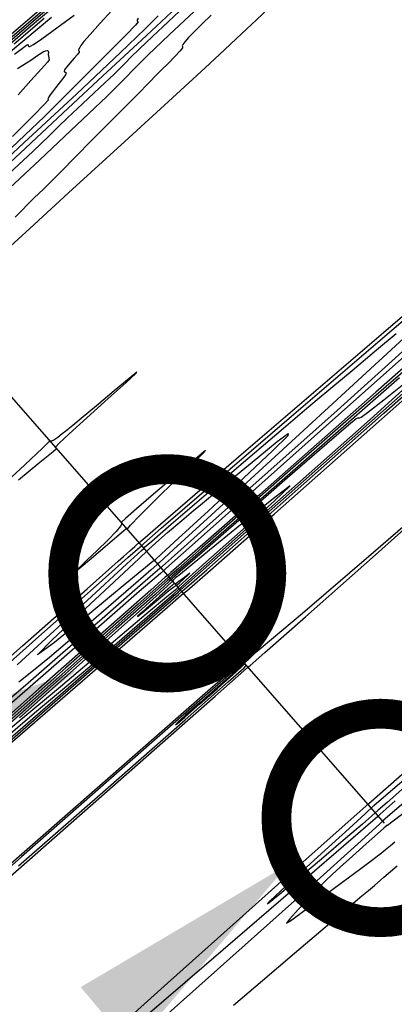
# Model space of a CAD drawing. Extents: x 3249832 to 3255657, y 13789405 to 13793316.
# Tile 643 of 656: x 3252742 to 3252773, y 13791817 to 13791899. Entities that reach past the tile are written whole.
import ezdxf

# ---------------------------------------------------------------- set-up
doc = ezdxf.new("R2010")
doc.units = 0
doc.header["$LTSCALE"] = 100
doc.header["$MEASUREMENT"] = 0
doc.linetypes.add('DASHED', pattern=[0.75, 0.5, -0.25])
for name, color, linetype in [('GRATIO_03231_CON', 1, 'CONTINUOUS'), ('GRATIO_0323_ICON', 1, 'CONTINUOUS'), ('PLAN', 7, 'CONTINUOUS'), ('TARGETS_EAST', 7, 'CONTINUOUS'), ('TARGETS_WEST', 7, 'CONTINUOUS')]:
    doc.layers.add(name, color=color, linetype=linetype)
doc.styles.add('Gratio_032316_contours$0$symbol', font='symbol.shx')
doc.linetypes.add('Gratio_032316_contours$0$DEPRESSION', pattern='A,0.3,["%",Gratio_032316_contours$0$symbol,S=0.05,R=180,X=0,Y=0],0.0001', length=0.3001)

# ---------------------------------------------------------------- blocks, each defined once
blk = doc.blocks.new('Gratio_032316_contours')
at = {"layer": 'GRATIO_03231_CON', "color": 5, "linetype": 'Continuous', "flags": 128}
for points in [[(3252762.704, 13791900.207), (3252761.636, 13791899.208), (3252760.789, 13791898.408), (3252759.974, 13791897.639), (3252758.955, 13791896.687), (3252757.313, 13791895.172), (3252754.584, 13791892.67), (3252750.577, 13791889.007), (3252746.187, 13791884.995), (3252742.582, 13791881.7), (3252740.626, 13791879.905)], [(3252757.843, 13791899.599), (3252757.083, 13791898.865), (3252756.434, 13791898.225), (3252755.934, 13791897.716), (3252755.61, 13791897.362), (3252755.443, 13791897.14), (3252755.4, 13791897.022), (3252755.431, 13791896.961), (3252755.42, 13791896.861), (3252755.234, 13791896.608), (3252754.789, 13791896.137), (3252754.206, 13791895.552), (3252753.654, 13791895.003), (3252753.218, 13791894.562), (3252752.647, 13791893.977), (3252751.604, 13791892.92), (3252749.902, 13791891.206), (3252747.945, 13791889.239), (3252746.287, 13791887.571), (3252745.324, 13791886.595), (3252744.821, 13791886.081), (3252744.384, 13791885.643), (3252743.724, 13791884.996), (3252742.965, 13791884.256), (3252742.337, 13791883.64), (3252741.987, 13791883.288), (3252741.742, 13791883.037), (3252741.348, 13791882.647)], [(3252733.624, 13791891.697), (3252743.577, 13791900.196)], [(3252756.427, 13791899.944), (3252754.306, 13791897.945), (3252752.507, 13791896.23), (3252751.424, 13791895.145), (3252750.531, 13791894.221), (3252749.074, 13791892.782), (3252746.544, 13791890.379), (3252743.428, 13791887.455), (3252740.461, 13791884.68)], [(3252738.16, 13791895.319), (3252746.558, 13791902.491)], [(3252755.686, 13791900.409), (3252754.222, 13791899.043), (3252752.911, 13791897.813), (3252751.813, 13791896.772), (3252751.047, 13791896.03), (3252750.648, 13791895.622), (3252750.316, 13791895.276), (3252749.669, 13791894.649), (3252748.465, 13791893.518), (3252747.013, 13791892.162), (3252745.76, 13791890.984), (3252744.976, 13791890.222), (3252744.209, 13791889.47), (3252742.832, 13791888.158), (3252740.459, 13791885.938)], [(3252737.623, 13791894.61), (3252742.712, 13791898.957), (3252747.281, 13791902.861)], [(3252753.369, 13791899.538), (3252752.287, 13791898.448), (3252750.184, 13791896.432), (3252746.531, 13791893.006), (3252742.09, 13791888.869), (3252737.946, 13791885.021)], [(3252741.258, 13791897.196), (3252743.805, 13791899.353)], [(3252751.682, 13791899.349), (3252751.622, 13791899.211), (3252751.612, 13791899.115), (3252751.652, 13791899.071), (3252751.692, 13791899.035), (3252751.473, 13791898.759), (3252750.687, 13791897.943), (3252749.171, 13791896.428), (3252747.342, 13791894.613), (3252745.762, 13791893.036), (3252744.77, 13791892.03), (3252743.827, 13791891.092), (3252742.17, 13791889.514), (3252739.329, 13791886.855)], [(3252739.403, 13791895.265), (3252741.989, 13791897.419), (3252744.408, 13791899.422)], [(3252706.129, 13791814.5), (3252711.371, 13791819.416), (3252720.931, 13791828.017), (3252732.286, 13791838.105), (3252741.972, 13791846.67), (3252747.4, 13791851.469), (3252749.484, 13791853.313), (3252750.012, 13791853.782), (3252750.45, 13791854.168), (3252750.965, 13791854.62), (3252751.405, 13791855.005), (3252751.651, 13791855.22), (3252751.742, 13791855.301), (3252751.754, 13791855.317), (3252752.083, 13791855.61), (3252754.414, 13791857.622), (3252760.753, 13791863.065), (3252772.114, 13791872.803), (3252785.543, 13791884.294)], [(3252775.833, 13791872.512), (3252766.781, 13791864.491), (3252759.508, 13791858.042), (3252755.496, 13791854.476), (3252754.022, 13791853.155), (3252753.817, 13791852.96), (3252753.82, 13791852.956), (3252753.82, 13791852.955), (3252753.816, 13791852.958), (3252753.558, 13791852.746), (3252751.79, 13791851.219), (3252747.007, 13791847.06), (3252738.423, 13791839.583), (3252728.139, 13791830.632), (3252718.978, 13791822.685), (3252713.049, 13791817.59), (3252709.615, 13791814.688)], [(3252749.468, 13791899.978), (3252748.509, 13791898.92), (3252747.66, 13791897.98), (3252747.138, 13791897.38), (3252746.885, 13791897.061), (3252746.78, 13791896.893), (3252746.72, 13791896.768), (3252746.69, 13791896.67), (3252746.697, 13791896.603), (3252746.731, 13791896.562), (3252746.728, 13791896.486), (3252746.607, 13791896.306), (3252746.322, 13791895.979), (3252745.966, 13791895.584), (3252745.662, 13791895.228), (3252745.508, 13791894.996), (3252745.482, 13791894.873), (3252745.534, 13791894.822), (3252745.609, 13791894.8), (3252745.646, 13791894.745), (3252745.579, 13791894.586), (3252745.366, 13791894.28), (3252745.063, 13791893.888), (3252744.751, 13791893.494), (3252744.496, 13791893.17), (3252744.307, 13791892.921), (3252744.182, 13791892.737), (3252744.115, 13791892.611), (3252744.099, 13791892.536), (3252744.124, 13791892.505), (3252744.127, 13791892.459), (3252743.826, 13791892.123), (3252742.885, 13791891.17), (3252741.13, 13791889.427)], [(3252741.31, 13791896.311), (3252741.973, 13791896.832), (3252742.307, 13791897.076), (3252742.426, 13791897.135), (3252742.443, 13791897.101), (3252742.452, 13791897.05), (3252742.474, 13791897.002), (3252742.507, 13791896.96), (3252742.589, 13791896.957), (3252742.888, 13791897.124), (3252743.609, 13791897.622), (3252744.854, 13791898.528), (3252746.317, 13791899.605)], [(3252741.544, 13791895.113), (3252742.001, 13791895.407), (3252742.306, 13791895.59), (3252742.667, 13791895.826), (3252743.068, 13791896.099), (3252743.438, 13791896.344), (3252743.72, 13791896.513), (3252743.916, 13791896.607), (3252744.041, 13791896.64), (3252744.041, 13791896.64), (3252744.111, 13791896.626), (3252744.142, 13791896.579), (3252744.149, 13791896.51), (3252744.147, 13791896.43), (3252744.142, 13791896.348), (3252744.141, 13791896.271), (3252744.149, 13791896.202), (3252744.162, 13791896.139), (3252744.174, 13791896.075), (3252744.181, 13791896.009), (3252744.189, 13791895.949), (3252744.207, 13791895.904), (3252744.211, 13791895.854), (3252744.06, 13791895.646), (3252743.582, 13791895.096), (3252742.685, 13791894.104), (3252741.602, 13791892.914)], [(3252737.728, 13791842.478), (3252743.351, 13791847.47), (3252748.15, 13791851.708), (3252750.836, 13791854.072), (3252751.829, 13791854.94), (3252751.975, 13791855.06), (3252751.978, 13791855.059), (3252751.977, 13791855.061), (3252751.972, 13791855.067), (3252752.173, 13791855.259), (3252753.634, 13791856.534), (3252757.619, 13791859.969), (3252764.769, 13791866.104), (3252773.223, 13791873.34), (3252780.495, 13791879.542)], [(3252775.723, 13791873.036), (3252773.022, 13791870.56), (3252768.139, 13791866.181), (3252762.378, 13791861.047), (3252757.477, 13791856.688), (3252754.74, 13791854.249), (3252753.733, 13791853.347), (3252753.59, 13791853.217), (3252753.506, 13791853.149), (3252752.938, 13791852.663), (3252751.406, 13791851.337), (3252748.66, 13791848.948), (3252745.371, 13791846.086), (3252742.442, 13791843.546), (3252740.451, 13791841.835)], [(3252741.519, 13791845.073), (3252747.4, 13791850.475), (3252750.751, 13791853.551), (3252751.984, 13791854.686), (3252752.159, 13791854.851), (3252752.157, 13791854.854), (3252752.156, 13791854.857), (3252752.154, 13791854.862), (3252752.236, 13791854.942), (3252752.837, 13791855.467), (3252754.479, 13791856.881), (3252757.423, 13791859.408), (3252760.904, 13791862.387), (3252763.898, 13791864.941), (3252765.684, 13791866.449), (3252766.754, 13791867.338), (3252767.902, 13791868.29), (3252769.685, 13791869.788), (3252771.719, 13791871.499), (3252773.383, 13791872.887)], [(3252775.783, 13791874.124), (3252770.162, 13791868.941), (3252763.505, 13791862.837), (3252757.833, 13791857.647), (3252754.662, 13791854.747), (3252753.494, 13791853.678), (3252753.327, 13791853.525), (3252753.327, 13791853.524), (3252753.327, 13791853.524), (3252753.328, 13791853.522), (3252753.261, 13791853.461), (3252752.787, 13791853.048), (3252751.5, 13791851.936), (3252749.198, 13791849.952), (3252746.5, 13791847.636), (3252744.23, 13791845.705), (3252742.886, 13791844.594), (3252741.661, 13791843.614)], [(3252748.812, 13791813.567), (3252754.155, 13791818.358), (3252759.671, 13791823.298), (3252765.319, 13791828.337), (3252771.07, 13791833.435), (3252776.883, 13791838.547)], [(3252773.302, 13791833.665), (3252772.042, 13791832.538), (3252771.866, 13791832.373), (3252771.813, 13791832.323), (3252771.432, 13791831.994), (3252770.396, 13791831.103), (3252768.333, 13791829.328), (3252764.684, 13791826.19), (3252758.842, 13791821.172), (3252750.655, 13791814.144)]]:
    blk.add_lwpolyline(points, dxfattribs=at)
at = {"layer": 'GRATIO_03231_CON', "color": 1, "linetype": 'Continuous', "flags": 128}
for points in [[(3252783.205, 13791878.08), (3252771.675, 13791867.964), (3252761.908, 13791859.384), (3252756.453, 13791854.592), (3252754.442, 13791852.828), (3252754.152, 13791852.578), (3252753.974, 13791852.429), (3252752.751, 13791851.358), (3252749.443, 13791848.444), (3252743.305, 13791843.028), (3252734.789, 13791835.51), (3252724.646, 13791826.556), (3252713.774, 13791816.954), (3252703.666, 13791807.994)], [(3252708.395, 13791810.355), (3252717.647, 13791818.344), (3252727.634, 13791826.986), (3252737.095, 13791835.168), (3252745.146, 13791842.126), (3252750.995, 13791847.181), (3252754.15, 13791849.911), (3252755.313, 13791850.917), (3252755.484, 13791851.057), (3252755.778, 13791851.296), (3252757.769, 13791853.029), (3252763.146, 13791857.759), (3252772.866, 13791866.338), (3252784.951, 13791877.015)], [(3252714.471, 13791815.95), (3252719.74, 13791820.428), (3252728.788, 13791828.221), (3252739.33, 13791837.339), (3252748.258, 13791845.075), (3252753.243, 13791849.397), (3252755.08, 13791850.99), (3252755.345, 13791851.216), (3252755.427, 13791851.281), (3252755.977, 13791851.756), (3252757.459, 13791853.058), (3252760.346, 13791855.604), (3252765.142, 13791859.836), (3252772.358, 13791866.201), (3252781.984, 13791874.686)], [(3252776.153, 13791871.54), (3252772.548, 13791868.422), (3252770.468, 13791866.634), (3252768.246, 13791864.71), (3252768.246, 13791864.71), (3252764.695, 13791861.606), (3252760.556, 13791857.974), (3252757.05, 13791854.895), (3252755.091, 13791853.174), (3252754.369, 13791852.541), (3252754.264, 13791852.452), (3252754.262, 13791852.453), (3252754.26, 13791852.454), (3252754.26, 13791852.454), (3252753.939, 13791852.169), (3252751.691, 13791850.182), (3252745.587, 13791844.792), (3252734.663, 13791835.147), (3252721.822, 13791823.783), (3252710.929, 13791814.083)], [(3252773.669, 13791869.154), (3252766.03, 13791862.502), (3252759.53, 13791856.837), (3252755.895, 13791853.671), (3252754.555, 13791852.506), (3252754.364, 13791852.337), (3252754.122, 13791852.114), (3252752.405, 13791850.587), (3252747.734, 13791846.454), (3252739.371, 13791839.065)], [(3252739.225, 13791837.459), (3252745.584, 13791842.959), (3252750.969, 13791847.626), (3252753.975, 13791850.234), (3252755.082, 13791851.198), (3252755.238, 13791851.338), (3252755.238, 13791851.338), (3252755.478, 13791851.555), (3252757.167, 13791853.047), (3252761.755, 13791857.093), (3252769.917, 13791864.286), (3252779.219, 13791872.502)], [(3252774.583, 13791869.076), (3252772.354, 13791867.292), (3252770.983, 13791866.221), (3252770.433, 13791865.834), (3252770.293, 13791865.78), (3252770.223, 13791865.772), (3252770.166, 13791865.765), (3252770.132, 13791865.774), (3252770.03, 13791865.724), (3252769.366, 13791865.179), (3252767.542, 13791863.615), (3252764.255, 13791860.763), (3252760.38, 13791857.388), (3252757.082, 13791854.513), (3252755.238, 13791852.906), (3252754.559, 13791852.313), (3252754.466, 13791852.222), (3252754.303, 13791852.06), (3252753.118, 13791850.992), (3252749.882, 13791848.116), (3252744.079, 13791842.982), (3252737.254, 13791836.939)], [(3252738.94, 13791837.622), (3252742.99, 13791841.043), (3252745.339, 13791843.017), (3252746.602, 13791844.074), (3252747.796, 13791845.088), (3252749.663, 13791846.696), (3252751.838, 13791848.578), (3252753.68, 13791850.175), (3252754.709, 13791851.069), (3252755.087, 13791851.4), (3252755.138, 13791851.452), (3252755.138, 13791851.452), (3252755.298, 13791851.604), (3252756.445, 13791852.626), (3252759.569, 13791855.388), (3252765.095, 13791860.265), (3252771.192, 13791865.668), (3252775.467, 13791869.517)], [(3252741.649, 13791860.611), (3252743.428, 13791862.075), (3252744.408, 13791862.876), (3252744.774, 13791863.165), (3252744.833, 13791863.2), (3252744.841, 13791863.192), (3252744.844, 13791863.19), (3252744.837, 13791863.199), (3252744.818, 13791863.224), (3252744.789, 13791863.259), (3252744.757, 13791863.297), (3252744.771, 13791863.372), (3252745.057, 13791863.68), (3252745.882, 13791864.455), (3252747.383, 13791865.817), (3252749.16, 13791867.415), (3252750.682, 13791868.781), (3252751.511, 13791869.533), (3252751.587, 13791869.627), (3252750.944, 13791869.104), (3252749.684, 13791868.063), (3252748.191, 13791866.823), (3252746.915, 13791865.762), (3252746.194, 13791865.164), (3252745.92, 13791864.939), (3252745.87, 13791864.901), (3252745.851, 13791864.891), (3252745.78, 13791864.838), (3252745.605, 13791864.699), (3252745.298, 13791864.451), (3252744.932, 13791864.168), (3252744.606, 13791863.944), (3252744.396, 13791863.85), (3252744.289, 13791863.849), (3252744.248, 13791863.878), (3252744.24, 13791863.886), (3252744.247, 13791863.878), (3252744.253, 13791863.87), (3252744.25, 13791863.873), (3252744.244, 13791863.879), (3252744.246, 13791863.875), (3252744.185, 13791863.782), (3252743.657, 13791863.252), (3252742.174, 13791861.87), (3252739.52, 13791859.458)], [(3252759.71, 13791816.507), (3252762.145, 13791818.576), (3252764.84, 13791820.873), (3252767.4, 13791823.055), (3252769.38, 13791824.741), (3252770.49, 13791825.681), (3252771.054, 13791826.154), (3252771.55, 13791826.571), (3252772.357, 13791827.26), (3252773.471, 13791828.223)], [(3252774.052, 13791833.53), (3252772.456, 13791832.16), (3252772.23, 13791831.96), (3252772.017, 13791831.739), (3252770.444, 13791830.297), (3252766.134, 13791826.432), (3252758.363, 13791819.515), (3252749.019, 13791811.205)], [(3252726.449, 13791814.66), (3252739.992, 13791826.511), (3252751.645, 13791836.722), (3252758.169, 13791842.449), (3252760.57, 13791844.565), (3252760.913, 13791844.869), (3252761.097, 13791845.022), (3252762.355, 13791846.117), (3252765.751, 13791849.106), (3252771.637, 13791854.31), (3252777.509, 13791859.529)], [(3252777.425, 13791859.625), (3252771.47, 13791854.5), (3252765.509, 13791849.382), (3252762.046, 13791846.47), (3252760.733, 13791845.438), (3252760.51, 13791845.331), (3252760.51, 13791845.331), (3252760.489, 13791845.353), (3252760.483, 13791845.358), (3252760.478, 13791845.362), (3252760.132, 13791845.082), (3252757.778, 13791843.053), (3252751.423, 13791837.512), (3252740.091, 13791827.592), (3252726.896, 13791816.002)], [(3252741.649, 13791828.215), (3252749.173, 13791834.799), (3252755.647, 13791840.473), (3252759.271, 13791843.657), (3252760.599, 13791844.839), (3252760.777, 13791845.023), (3252760.757, 13791845.048), (3252760.729, 13791845.081), (3252760.692, 13791845.124), (3252760.647, 13791845.175), (3252760.602, 13791845.225), (3252760.569, 13791845.261), (3252760.569, 13791845.261), (3252760.555, 13791845.276), (3252760.552, 13791845.277), (3252760.552, 13791845.275), (3252760.361, 13791845.118), (3252759.055, 13791843.99), (3252755.524, 13791840.911), (3252749.228, 13791835.4), (3252741.898, 13791828.961), (3252735.829, 13791823.596)], [(3252774.409, 13791832.947), (3252773.136, 13791831.96), (3252772.654, 13791831.61), (3252772.571, 13791831.576), (3252772.558, 13791831.59), (3252772.549, 13791831.599), (3252772.544, 13791831.602), (3252772.545, 13791831.6), (3252772.549, 13791831.594), (3252772.554, 13791831.586), (3252772.532, 13791831.553), (3252772.341, 13791831.373), (3252771.814, 13791830.896), (3252770.86, 13791830.046), (3252769.713, 13791829.025), (3252768.684, 13791828.108), (3252767.993, 13791827.482), (3252767.479, 13791826.989), (3252766.89, 13791826.383), (3252766.058, 13791825.508), (3252765.156, 13791824.546), (3252764.444, 13791823.77), (3252764.154, 13791823.412), (3252764.422, 13791823.553), (3252765.358, 13791824.235), (3252766.966, 13791825.429), (3252768.824, 13791826.812), (3252770.406, 13791827.991), (3252771.316, 13791828.67), (3252771.686, 13791828.944), (3252771.776, 13791829.009), (3252771.817, 13791829.037), (3252771.91, 13791829.108), (3252772.121, 13791829.275), (3252772.121, 13791829.275), (3252772.487, 13791829.569), (3252772.912, 13791829.916), (3252773.267, 13791830.217)]]:
    blk.add_lwpolyline(points, dxfattribs=at)
at = {"layer": 'GRATIO_03231_CON', "color": 5, "linetype": 'Gratio_032316_contours$0$DEPRESSION', "flags": 128}
for points in [[(3252753.054, 13791853.829), (3252752.954, 13791853.765), (3252752.316, 13791853.254), (3252750.604, 13791851.845), (3252747.638, 13791849.391), (3252744.653, 13791846.96), (3252743.239, 13791845.92), (3252744.458, 13791847.182), (3252747.266, 13791849.816), (3252750.091, 13791852.432), (3252751.738, 13791853.975), (3252752.53, 13791854.728), (3252753.167, 13791855.307), (3252754.172, 13791856.178), (3252755.357, 13791857.187), (3252756.356, 13791858.03), (3252756.941, 13791858.517), (3252757.44, 13791858.927), (3252758.319, 13791859.653), (3252759.877, 13791860.949), (3252761.745, 13791862.489), (3252763.386, 13791863.81), (3252764.317, 13791864.491), (3252764.268, 13791864.302), (3252763.023, 13791863.058), (3252760.555, 13791860.744), (3252757.595, 13791858.013), (3252755.063, 13791855.687), (3252753.651, 13791854.38), (3252753.135, 13791853.893), (3252753.066, 13791853.818), (3252753.066, 13791853.817), (3252753.062, 13791853.821), (3252753.054, 13791853.829)], [(3252769.418, 13791831.347), (3252770.765, 13791832.578), (3252771.516, 13791833.263), (3252772.326, 13791833.978), (3252773.658, 13791835.131), (3252775.218, 13791836.471), (3252776.518, 13791837.581), (3252777.198, 13791838.148), (3252777.402, 13791838.285), (3252777.401, 13791838.211), (3252777.378, 13791838.077), (3252777.169, 13791837.764), (3252776.525, 13791837.083), (3252775.312, 13791835.943), (3252773.86, 13791834.628), (3252772.618, 13791833.52), (3252771.882, 13791832.869), (3252771.342, 13791832.4), (3252770.538, 13791831.711), (3252769.134, 13791830.51), (3252767.303, 13791828.947), (3252765.343, 13791827.284), (3252763.593, 13791825.821), (3252762.557, 13791824.995), (3252762.78, 13791825.28), (3252764.546, 13791826.92), (3252767.098, 13791829.243), (3252769.418, 13791831.347)]]:
    blk.add_lwpolyline(points, close=True, dxfattribs=at)
at = {"layer": 'GRATIO_03231_CON', "color": 1, "linetype": 'Continuous', "flags": 128}
for points in [[(3252747.393, 13791853.852), (3252746.794, 13791853.278), (3252746.588, 13791853.063), (3252746.903, 13791853.307), (3252747.779, 13791854.039), (3252748.91, 13791854.995), (3252749.902, 13791855.84), (3252750.458, 13791856.317), (3252750.665, 13791856.492), (3252750.702, 13791856.508), (3252750.72, 13791856.489), (3252750.742, 13791856.466), (3252750.758, 13791856.449), (3252750.763, 13791856.444), (3252750.762, 13791856.446), (3252750.762, 13791856.446), (3252750.769, 13791856.439), (3252750.776, 13791856.432), (3252750.774, 13791856.435), (3252750.797, 13791856.496), (3252751.055, 13791856.803), (3252751.802, 13791857.583), (3252753.174, 13791858.949), (3252754.828, 13791860.572), (3252756.304, 13791862.011), (3252757.201, 13791862.885), (3252757.35, 13791863.065), (3252756.643, 13791862.485), (3252755.091, 13791861.176), (3252753.187, 13791859.56), (3252751.546, 13791858.161), (3252750.631, 13791857.37), (3252750.306, 13791857.064), (3252750.285, 13791856.989), (3252750.308, 13791856.916), (3252750.209, 13791856.715), (3252749.844, 13791856.276), (3252749.135, 13791855.544), (3252748.243, 13791854.669), (3252747.393, 13791853.852)], [(3252755.188, 13791851.986), (3252755.542, 13791852.301), (3252755.895, 13791852.618), (3252756.05, 13791852.768), (3252755.876, 13791852.64), (3252755.502, 13791852.348), (3252755.121, 13791852.063), (3252754.887, 13791851.916), (3252754.782, 13791851.882), (3252754.748, 13791851.898), (3252754.717, 13791851.891), (3252754.572, 13791851.768), (3252754.188, 13791851.425), (3252753.498, 13791850.813), (3252752.687, 13791850.094), (3252751.998, 13791849.481), (3252751.636, 13791849.151), (3252751.644, 13791849.14), (3252752.021, 13791849.449), (3252752.727, 13791850.041), (3252753.56, 13791850.738), (3252754.275, 13791851.323), (3252754.686, 13791851.637), (3252754.852, 13791851.738), (3252754.89, 13791851.737), (3252754.909, 13791851.738), (3252754.985, 13791851.804), (3252755.188, 13791851.986)], [(3252760.634, 13791845.18), (3252760.629, 13791845.185), (3252760.629, 13791845.185), (3252760.63, 13791845.184), (3252760.592, 13791845.152), (3252760.331, 13791844.926), (3252759.625, 13791844.31), (3252758.366, 13791843.208), (3252756.9, 13791841.92), (3252755.686, 13791840.847), (3252755.062, 13791840.284), (3252754.879, 13791840.102), (3252754.864, 13791840.069), (3252754.839, 13791840.032), (3252754.995, 13791840.157), (3252755.613, 13791840.691), (3252756.85, 13791841.771), (3252758.352, 13791843.091), (3252759.64, 13791844.233), (3252760.354, 13791844.883), (3252760.607, 13791845.134), (3252760.634, 13791845.18)]]:
    blk.add_lwpolyline(points, close=True, dxfattribs=at)
at = {"layer": 'GRATIO_0323_ICON', "color": 7, "linetype": 'Continuous', "flags": 128}
for points in [[(3252756.185, 13791901.434), (3252752.382, 13791897.885), (3252748.705, 13791894.469), (3252745.807, 13791891.779), (3252743.591, 13791889.72), (3252741.776, 13791888.027), (3252740.149, 13791886.5)], [(3252738.584, 13791895.19), (3252742.628, 13791898.644), (3252746.086, 13791901.593)], [(3252740.064, 13791839.03), (3252741.838, 13791840.483), (3252745.16, 13791843.271), (3252749.062, 13791846.565), (3252752.379, 13791849.365), (3252754.238, 13791850.924), (3252754.931, 13791851.491), (3252755.037, 13791851.564), (3252755.041, 13791851.56), (3252755.042, 13791851.561), (3252755.038, 13791851.566), (3252755.038, 13791851.566), (3252755.118, 13791851.653), (3252755.723, 13791852.205), (3252757.382, 13791853.683), (3252760.272, 13791856.243), (3252763.166, 13791858.834), (3252764.483, 13791860.1), (3252763.171, 13791859.133), (3252760.281, 13791856.809), (3252757.389, 13791854.451), (3252755.723, 13791853.09), (3252755.108, 13791852.589), (3252755.018, 13791852.518), (3252755.016, 13791852.518), (3252755.015, 13791852.517), (3252755.014, 13791852.518), (3252755.011, 13791852.516), (3252754.991, 13791852.5), (3252754.938, 13791852.455), (3252754.843, 13791852.371), (3252754.732, 13791852.269), (3252754.644, 13791852.176), (3252754.508, 13791852.028), (3252753.834, 13791851.4), (3252752.029, 13791849.778), (3252748.787, 13791846.9), (3252744.97, 13791843.517), (3252741.731, 13791840.631)]]:
    blk.add_lwpolyline(points, dxfattribs=at)

msp = doc.modelspace()

# ---------------------------------------------------------------- linework, layer by layer
at = {"layer": 'PLAN', "color": 8, "linetype": 'DASHED'}
msp.add_line((3252689.96, 13791925.79), (3253606.13, 13790880.88), dxfattribs=at)
at = {"layer": 'TARGETS_WEST', "const_width": 2.5}
for points in [[(3252745.391, 13791852.756, 1), (3252762.891, 13791852.756, 1)], [(3252763.313, 13791832.23, 1), (3252780.813, 13791832.23, 1)]]:
    msp.add_lwpolyline(points, format="xyb", close=True, dxfattribs=at)
at = {"layer": 'TARGETS_WEST'}
for points in [[(3252727.486, 13791837.687), (3252730.767, 13791831.884), (3252746.537, 13791844.629)], [(3252746.862, 13791818.031), (3252751.15, 13791812.926), (3252764.319, 13791828.344)]]:
    msp.add_solid(points, dxfattribs=at)

# ---------------------------------------------------------------- block references
at = {"layer": 'TARGETS_EAST'}
msp.add_blockref('Gratio_032316_contours', (0, 0), dxfattribs=at)

doc.saveas('drawing.dxf')
